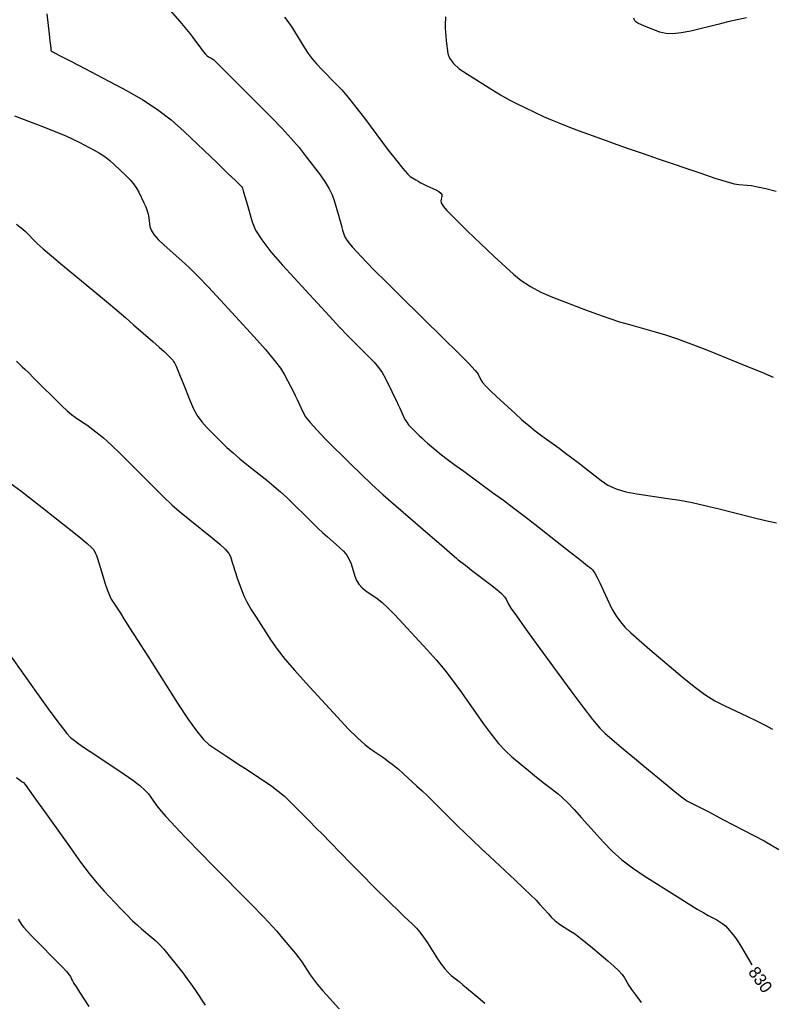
# Model space of a CAD drawing. Extents: x 2082232 to 2083549, y 592624 to 593832.
# Drawn here: x 2083337.6 to 2083381, y 592981.5 to 593038.1 of the extents above; entities that cross this region are included whole.
import ezdxf

# ---------------------------------------------------------------- set-up
doc = ezdxf.new("R2010")
doc.units = 0
doc.layers.add('DT_X_Contour_Major', color=7, linetype='Continuous')
doc.layers.add('DT_X_Contour_Minor', color=7, linetype='Continuous')

msp = doc.modelspace()

# ---------------------------------------------------------------- linework, layer by layer
at = {"layer": 'DT_X_Contour_Major'}
for points in [[(2083362.126, 593038.299), (2083362.114, 593037.828), (2083362.115, 593037.639), (2083362.126, 593037.425), (2083362.146, 593037.187), (2083362.177, 593036.924), (2083362.272, 593036.19), (2083362.368, 593035.908), (2083362.588, 593035.614), (2083362.93, 593035.306), (2083363.396, 593034.985), (2083364.8, 593034.112), (2083365.314, 593033.801), (2083365.802, 593033.523), (2083366.265, 593033.277), (2083366.703, 593033.065), (2083367.836, 593032.541), (2083368.281, 593032.343), (2083368.765, 593032.141), (2083369.289, 593031.936), (2083369.852, 593031.727), (2083371.405, 593031.167), (2083372.03, 593030.943), (2083372.739, 593030.694), (2083373.531, 593030.419), (2083374.408, 593030.117), (2083376.859, 593029.279), (2083377.685, 593029.002), (2083378.328, 593028.802), (2083378.786, 593028.677), (2083379.061, 593028.629), (2083379.546, 593028.6), (2083379.787, 593028.57), (2083380.144, 593028.501), (2083380.617, 593028.394), (2083381.206, 593028.248)], [(2083337.372, 593026.343), (2083337.57, 593026.197), (2083337.748, 593026.054), (2083337.904, 593025.915), (2083338.038, 593025.778), (2083338.37, 593025.419), (2083338.566, 593025.228), (2083338.908, 593024.926), (2083339.394, 593024.511), (2083340.026, 593023.985), (2083341.902, 593022.432), (2083342.57, 593021.877), (2083343.165, 593021.377), (2083343.688, 593020.931), (2083344.138, 593020.54), (2083345.241, 593019.572), (2083345.61, 593019.246), (2083345.89, 593018.995), (2083346.081, 593018.819), (2083346.183, 593018.719), (2083346.336, 593018.551), (2083346.39, 593018.489), (2083346.437, 593018.428), (2083346.477, 593018.37), (2083346.51, 593018.312), (2083346.59, 593018.161), (2083346.636, 593018.059), (2083346.716, 593017.867), (2083346.829, 593017.583), (2083346.976, 593017.209), (2083347.412, 593016.09), (2083347.594, 593015.684), (2083347.813, 593015.304), (2083348.069, 593014.95), (2083348.363, 593014.623), (2083349.195, 593013.786), (2083349.521, 593013.469), (2083349.877, 593013.145), (2083350.261, 593012.815), (2083350.675, 593012.478), (2083351.817, 593011.57), (2083352.231, 593011.233), (2083352.619, 593010.9), (2083352.979, 593010.573), (2083353.312, 593010.25), (2083354.165, 593009.398), (2083354.477, 593009.09), (2083354.774, 593008.807), (2083355.055, 593008.547), (2083355.32, 593008.313), (2083356.007, 593007.719), (2083356.243, 593007.491), (2083356.434, 593007.253), (2083356.58, 593007.005), (2083356.682, 593006.748), (2083356.896, 593006.047), (2083356.996, 593005.796), (2083357.136, 593005.57), (2083357.318, 593005.368), (2083357.539, 593005.191), (2083358.184, 593004.75), (2083358.46, 593004.535), (2083358.805, 593004.22), (2083359.218, 593003.806), (2083359.7, 593003.292), (2083361.077, 593001.789), (2083361.588, 593001.213), (2083362.087, 593000.61), (2083362.575, 592999.981), (2083363.052, 592999.325), (2083364.308, 592997.542), (2083364.765, 592996.92), (2083365.195, 592996.391), (2083365.596, 592995.956), (2083365.971, 592995.613), (2083366.931, 592994.824), (2083367.273, 592994.545), (2083367.577, 592994.3), (2083367.843, 592994.088), (2083368.071, 592993.911), (2083368.63, 592993.482), (2083368.872, 592993.275), (2083369.18, 592992.977), (2083369.552, 592992.587), (2083369.99, 592992.105), (2083371.243, 592990.699), (2083371.744, 592990.182), (2083372.304, 592989.685), (2083372.924, 592989.208), (2083373.604, 592988.751), (2083375.497, 592987.56), (2083376.141, 592987.157), (2083376.655, 592986.841), (2083377.039, 592986.612), (2083377.292, 592986.47), (2083377.793, 592986.209), (2083377.972, 592986.105), (2083378.135, 592985.991), (2083378.282, 592985.866), (2083378.411, 592985.729), (2083378.735, 592985.351), (2083378.87, 592985.177), (2083379.031, 592984.94), (2083379.22, 592984.638), (2083379.435, 592984.272), (2083379.804, 592983.631)], [(2083337.47, 592986.262), (2083337.568, 592986.097), (2083337.705, 592985.89), (2083337.8, 592985.772), (2083337.98, 592985.574), (2083338.247, 592985.294), (2083338.6, 592984.934), (2083339.656, 592983.866), (2083340.006, 592983.508), (2083340.262, 592983.236), (2083340.426, 592983.048), (2083340.496, 592982.946), (2083340.559, 592982.787), (2083340.605, 592982.696), (2083340.696, 592982.543), (2083340.831, 592982.327), (2083341.012, 592982.048), (2083341.554, 592981.222)]]:
    msp.add_lwpolyline(points, dxfattribs=at)
at = {"layer": 'DT_X_Contour_Minor'}
for points in [[(2083346.254, 593038.669), (2083346.799, 593038.035), (2083347, 593037.798), (2083347.191, 593037.565), (2083347.374, 593037.335), (2083347.547, 593037.109), (2083347.999, 593036.509), (2083348.155, 593036.308), (2083348.282, 593036.156), (2083348.381, 593036.054), (2083348.451, 593036), (2083348.602, 593035.921), (2083348.657, 593035.89), (2083348.709, 593035.856), (2083348.757, 593035.819), (2083348.801, 593035.779), (2083348.916, 593035.669), (2083349.036, 593035.55), (2083349.311, 593035.276), (2083349.74, 593034.845), (2083350.324, 593034.259), (2083352.086, 593032.488), (2083352.704, 593031.854), (2083353.236, 593031.28), (2083353.683, 593030.765), (2083354.044, 593030.311), (2083354.893, 593029.18), (2083355.183, 593028.769), (2083355.416, 593028.386), (2083355.592, 593028.03), (2083355.711, 593027.701), (2083355.952, 593026.861), (2083356.035, 593026.571), (2083356.104, 593026.332), (2083356.158, 593026.143), (2083356.198, 593026.005), (2083356.285, 593025.703), (2083356.338, 593025.577), (2083356.433, 593025.425), (2083356.57, 593025.247), (2083356.748, 593025.042), (2083357.279, 593024.462), (2083357.57, 593024.157), (2083358.044, 593023.678), (2083358.701, 593023.024), (2083359.542, 593022.195), (2083362.027, 593019.753), (2083362.85, 593018.937), (2083363.455, 593018.32), (2083363.841, 593017.902), (2083364.01, 593017.684), (2083364.168, 593017.368), (2083364.27, 593017.219), (2083364.456, 593017.007), (2083364.728, 593016.732), (2083365.085, 593016.395), (2083366.149, 593015.413), (2083366.545, 593015.058), (2083366.934, 593014.726), (2083367.316, 593014.419), (2083367.692, 593014.136), (2083368.685, 593013.415), (2083369.056, 593013.143), (2083369.423, 593012.868), (2083369.788, 593012.59), (2083370.149, 593012.309), (2083371.107, 593011.555), (2083371.506, 593011.295), (2083371.983, 593011.081), (2083372.539, 593010.913), (2083373.174, 593010.791), (2083374.971, 593010.525), (2083375.656, 593010.414), (2083376.364, 593010.28), (2083377.094, 593010.123), (2083377.847, 593009.943), (2083379.884, 593009.432), (2083380.605, 593009.258), (2083381.241, 593009.122)], [(2083339.136, 593038.467), (2083339.262, 593037.307), (2083339.304, 593036.925), (2083339.335, 593036.648), (2083339.354, 593036.477), (2083339.362, 593036.411), (2083339.367, 593036.375), (2083339.37, 593036.363), (2083339.374, 593036.352), (2083339.378, 593036.343), (2083339.384, 593036.335), (2083339.402, 593036.316), (2083339.408, 593036.309), (2083339.416, 593036.303), (2083339.424, 593036.298), (2083339.433, 593036.294), (2083339.457, 593036.285), (2083339.58, 593036.222), (2083339.931, 593036.039), (2083340.51, 593035.736), (2083341.317, 593035.315), (2083343.772, 593034.03), (2083344.667, 593033.523), (2083345.51, 593032.965), (2083346.303, 593032.357), (2083347.044, 593031.697), (2083348.952, 593029.871), (2083349.579, 593029.271), (2083350.026, 593028.842), (2083350.387, 593028.497), (2083350.391, 593028.493), (2083350.392, 593028.492), (2083350.393, 593028.491), (2083350.394, 593028.489), (2083350.397, 593028.486), (2083350.398, 593028.485), (2083350.398, 593028.484), (2083350.399, 593028.483), (2083350.399, 593028.482), (2083350.415, 593028.426), (2083350.462, 593028.265), (2083350.539, 593027.998), (2083350.647, 593027.624), (2083350.976, 593026.483), (2083351.178, 593026.006), (2083351.538, 593025.43), (2083352.055, 593024.755), (2083352.73, 593023.982), (2083354.739, 593021.786), (2083355.437, 593021.027), (2083356.026, 593020.397), (2083356.506, 593019.894), (2083356.876, 593019.52), (2083357.716, 593018.695), (2083358.01, 593018.387), (2083358.263, 593018.081), (2083358.474, 593017.779), (2083358.644, 593017.481), (2083359.041, 593016.687), (2083359.181, 593016.405), (2083359.304, 593016.152), (2083359.409, 593015.928), (2083359.497, 593015.734), (2083359.709, 593015.256), (2083359.795, 593015.083), (2083359.894, 593014.922), (2083360.005, 593014.773), (2083360.129, 593014.637), (2083360.476, 593014.29), (2083360.613, 593014.156), (2083360.761, 593014.017), (2083360.922, 593013.871), (2083361.096, 593013.719), (2083361.574, 593013.305), (2083361.809, 593013.113), (2083362.156, 593012.846), (2083362.614, 593012.503), (2083363.184, 593012.087), (2083364.852, 593010.875), (2083365.473, 593010.419), (2083366.085, 593009.962), (2083366.687, 593009.502), (2083367.28, 593009.041), (2083368.85, 593007.807), (2083369.378, 593007.392), (2083369.784, 593007.073), (2083370.07, 593006.85), (2083370.234, 593006.722), (2083370.511, 593006.51), (2083370.622, 593006.396), (2083370.746, 593006.216), (2083370.884, 593005.968), (2083371.036, 593005.654), (2083371.458, 593004.726), (2083371.611, 593004.402), (2083371.753, 593004.126), (2083371.883, 593003.898), (2083372.002, 593003.719), (2083372.303, 593003.306), (2083372.49, 593003.096), (2083372.823, 593002.776), (2083373.303, 593002.347), (2083373.93, 593001.808), (2083375.798, 593000.224), (2083376.474, 592999.676), (2083377.101, 592999.217), (2083377.679, 592998.849), (2083378.208, 592998.572), (2083379.553, 592997.952), (2083380.051, 592997.714), (2083380.537, 592997.466), (2083381.01, 592997.208)], [(2083352.847, 593038.277), (2083352.98, 593038.11), (2083353.13, 593037.901), (2083353.298, 593037.649), (2083353.482, 593037.354), (2083353.997, 593036.511), (2083354.204, 593036.195), (2083354.439, 593035.883), (2083354.703, 593035.572), (2083354.994, 593035.263), (2083355.81, 593034.444), (2083356.142, 593034.089), (2083356.527, 593033.639), (2083356.964, 593033.094), (2083357.454, 593032.453), (2083358.83, 593030.619), (2083359.297, 593030.008), (2083359.665, 593029.55), (2083359.934, 593029.245), (2083360.104, 593029.093), (2083360.426, 593028.893), (2083360.556, 593028.816), (2083360.704, 593028.736), (2083360.871, 593028.651), (2083361.057, 593028.563), (2083361.576, 593028.323), (2083361.744, 593028.232), (2083361.858, 593028.14), (2083361.917, 593028.046), (2083361.922, 593027.95), (2083361.863, 593027.693), (2083361.887, 593027.566), (2083362.003, 593027.379), (2083362.21, 593027.131), (2083362.51, 593026.823), (2083363.432, 593025.922), (2083363.786, 593025.578), (2083364.157, 593025.223), (2083364.545, 593024.857), (2083364.95, 593024.479), (2083366.053, 593023.458), (2083366.504, 593023.088), (2083367.03, 593022.745), (2083367.631, 593022.429), (2083368.307, 593022.14), (2083370.211, 593021.404), (2083370.905, 593021.143), (2083371.559, 593020.913), (2083372.174, 593020.714), (2083372.749, 593020.546), (2083374.23, 593020.138), (2083374.829, 593019.959), (2083375.515, 593019.727), (2083376.288, 593019.443), (2083377.149, 593019.106), (2083379.56, 593018.137), (2083380.38, 593017.8), (2083381.034, 593017.514)], [(2083379.495, 593038.251), (2083378.973, 593038.134), (2083378.425, 593038.006), (2083377.852, 593037.867), (2083376.289, 593037.482), (2083375.738, 593037.37), (2083375.258, 593037.322), (2083374.849, 593037.34), (2083374.511, 593037.422), (2083373.704, 593037.729), (2083373.437, 593037.837), (2083373.24, 593037.93), (2083373.113, 593038.009), (2083373.057, 593038.074), (2083373.001, 593038.226)], [(2083337.257, 593032.599), (2083339.023, 593031.916), (2083339.643, 593031.671), (2083340.178, 593031.448), (2083340.629, 593031.246), (2083340.996, 593031.065), (2083341.861, 593030.612), (2083342.177, 593030.434), (2083342.475, 593030.237), (2083342.755, 593030.021), (2083343.017, 593029.788), (2083343.692, 593029.142), (2083343.928, 593028.901), (2083344.129, 593028.661), (2083344.296, 593028.424), (2083344.428, 593028.189), (2083344.734, 593027.565), (2083344.837, 593027.336), (2083344.918, 593027.118), (2083344.976, 593026.91), (2083345.011, 593026.713), (2083345.075, 593026.201), (2083345.144, 593025.99), (2083345.304, 593025.743), (2083345.554, 593025.46), (2083345.894, 593025.139), (2083346.923, 593024.236), (2083347.351, 593023.84), (2083347.864, 593023.33), (2083348.463, 593022.704), (2083349.147, 593021.964), (2083351.084, 593019.838), (2083351.738, 593019.106), (2083352.245, 593018.505), (2083352.608, 593018.035), (2083352.824, 593017.696), (2083353.208, 593016.968), (2083353.345, 593016.703), (2083353.468, 593016.456), (2083353.578, 593016.227), (2083353.675, 593016.015), (2083353.915, 593015.475), (2083354.062, 593015.228), (2083354.325, 593014.895), (2083354.704, 593014.474), (2083355.198, 593013.966), (2083356.668, 593012.496), (2083357.244, 593011.933), (2083357.868, 593011.347), (2083358.54, 593010.738), (2083359.261, 593010.105), (2083361.248, 593008.388), (2083361.9, 593007.824), (2083362.366, 593007.42), (2083362.646, 593007.176), (2083362.74, 593007.092), (2083362.743, 593007.083), (2083362.745, 593007.079), (2083362.751, 593007.074), (2083362.759, 593007.067), (2083362.771, 593007.059), (2083362.805, 593007.035), (2083362.867, 593006.989), (2083363.027, 593006.866), (2083363.286, 593006.668), (2083363.643, 593006.394), (2083364.728, 593005.562), (2083365.089, 593005.275), (2083365.362, 593005.039), (2083365.546, 593004.853), (2083365.641, 593004.718), (2083365.774, 593004.424), (2083365.912, 593004.2), (2083366.224, 593003.747), (2083366.71, 593003.064), (2083367.371, 593002.153), (2083369.365, 592999.419), (2083370.05, 592998.496), (2083370.609, 592997.779), (2083371.04, 592997.266), (2083371.346, 592996.958), (2083371.992, 592996.41), (2083372.27, 592996.176), (2083372.618, 592995.886), (2083373.037, 592995.539), (2083373.526, 592995.135), (2083374.927, 592993.982), (2083375.393, 592993.6), (2083375.744, 592993.32), (2083375.977, 592993.142), (2083376.095, 592993.065), (2083376.252, 592992.994), (2083376.414, 592992.913), (2083376.784, 592992.723), (2083377.361, 592992.423), (2083378.146, 592992.014), (2083380.513, 592990.778), (2083381.37, 592990.279)], [(2083337.381, 593018.446), (2083337.713, 593018.122), (2083337.867, 593017.97), (2083338.081, 593017.759), (2083338.355, 593017.487), (2083338.688, 593017.155), (2083339.658, 593016.19), (2083339.999, 593015.858), (2083340.295, 593015.585), (2083340.547, 593015.372), (2083340.754, 593015.218), (2083341.246, 593014.886), (2083341.428, 593014.761), (2083341.606, 593014.633), (2083341.779, 593014.504), (2083341.948, 593014.372), (2083342.391, 593014.019), (2083342.606, 593013.834), (2083342.916, 593013.543), (2083343.323, 593013.147), (2083343.826, 593012.645), (2083345.297, 593011.166), (2083345.84, 593010.632), (2083346.368, 593010.14), (2083346.879, 593009.69), (2083347.374, 593009.282), (2083348.674, 593008.248), (2083349.106, 593007.891), (2083349.427, 593007.592), (2083349.636, 593007.353), (2083349.734, 593007.173), (2083349.847, 593006.772), (2083349.896, 593006.607), (2083349.958, 593006.412), (2083350.032, 593006.186), (2083350.12, 593005.931), (2083350.372, 593005.21), (2083350.494, 593004.911), (2083350.674, 593004.556), (2083350.91, 593004.145), (2083351.203, 593003.677), (2083352.061, 593002.354), (2083352.428, 593001.828), (2083352.885, 593001.241), (2083353.432, 593000.592), (2083354.07, 592999.883), (2083355.892, 592997.909), (2083356.525, 592997.238), (2083357.057, 592996.706), (2083357.489, 592996.311), (2083357.82, 592996.055), (2083358.567, 592995.556), (2083358.849, 592995.359), (2083359.133, 592995.142), (2083359.419, 592994.904), (2083359.708, 592994.647), (2083360.48, 592993.935), (2083360.782, 592993.653), (2083361.107, 592993.344), (2083361.455, 592993.006), (2083361.827, 592992.64), (2083362.851, 592991.627), (2083363.254, 592991.231), (2083363.696, 592990.805), (2083364.178, 592990.348), (2083364.698, 592989.861), (2083366.139, 592988.519), (2083366.634, 592988.053), (2083367.04, 592987.662), (2083367.357, 592987.345), (2083367.585, 592987.103), (2083368.072, 592986.556), (2083368.257, 592986.361), (2083368.444, 592986.187), (2083368.635, 592986.033), (2083368.829, 592985.9), (2083369.35, 592985.572), (2083369.569, 592985.425), (2083369.833, 592985.229), (2083370.143, 592984.985), (2083370.499, 592984.693), (2083371.508, 592983.85), (2083371.851, 592983.552), (2083372.124, 592983.291), (2083372.326, 592983.067), (2083372.458, 592982.879), (2083372.717, 592982.429), (2083372.86, 592982.208), (2083373.098, 592981.885), (2083373.43, 592981.458)], [(2083336.985, 593011.416), (2083337.619, 593010.96), (2083338.247, 593010.49), (2083338.868, 593010.005), (2083340.517, 593008.693), (2083341.063, 593008.252), (2083341.464, 593007.915), (2083341.721, 593007.682), (2083341.833, 593007.551), (2083341.939, 593007.342), (2083341.986, 593007.231), (2083342.05, 593007.054), (2083342.128, 593006.813), (2083342.223, 593006.505), (2083342.495, 593005.598), (2083342.602, 593005.274), (2083342.72, 593004.979), (2083342.848, 593004.716), (2083342.987, 593004.482), (2083343.37, 593003.901), (2083343.577, 593003.583), (2083343.908, 593003.066), (2083344.366, 593002.349), (2083344.948, 593001.433), (2083346.669, 592998.724), (2083347.266, 592997.813), (2083347.767, 592997.112), (2083348.172, 592996.62), (2083348.48, 592996.339), (2083349.174, 592995.868), (2083349.456, 592995.679), (2083349.779, 592995.464), (2083350.144, 592995.223), (2083350.551, 592994.957), (2083351.693, 592994.214), (2083352.105, 592993.931), (2083352.487, 592993.642), (2083352.839, 592993.345), (2083353.159, 592993.041), (2083353.973, 592992.221), (2083354.296, 592991.895), (2083354.655, 592991.531), (2083355.049, 592991.13), (2083355.478, 592990.691), (2083356.671, 592989.47), (2083357.096, 592989.037), (2083357.475, 592988.652), (2083357.808, 592988.316), (2083358.096, 592988.03), (2083358.802, 592987.33), (2083359.059, 592987.078), (2083359.298, 592986.845), (2083359.521, 592986.632), (2083359.726, 592986.438), (2083360.252, 592985.949), (2083360.452, 592985.745), (2083360.658, 592985.501), (2083360.87, 592985.217), (2083361.089, 592984.892), (2083361.678, 592983.973), (2083361.893, 592983.654), (2083362.095, 592983.388), (2083362.285, 592983.174), (2083362.462, 592983.013), (2083362.917, 592982.651), (2083363.138, 592982.473), (2083363.46, 592982.208), (2083363.883, 592981.857), (2083364.407, 592981.419)], [(2083336.219, 593002.569), (2083338.535, 592999.334), (2083339.309, 592998.262), (2083339.894, 592997.471), (2083340.29, 592996.961), (2083340.497, 592996.733), (2083340.798, 592996.499), (2083340.966, 592996.377), (2083341.243, 592996.185), (2083341.63, 592995.924), (2083342.126, 592995.594), (2083343.594, 592994.621), (2083344.094, 592994.276), (2083344.493, 592993.971), (2083344.79, 592993.705), (2083344.987, 592993.48), (2083345.376, 592992.932), (2083345.542, 592992.712), (2083345.748, 592992.462), (2083345.994, 592992.182), (2083346.28, 592991.872), (2083347.097, 592991.006), (2083347.415, 592990.672), (2083347.758, 592990.316), (2083348.125, 592989.941), (2083348.516, 592989.545), (2083349.591, 592988.462), (2083349.977, 592988.072), (2083350.329, 592987.716), (2083350.647, 592987.394), (2083350.93, 592987.104), (2083351.641, 592986.377), (2083351.903, 592986.104), (2083352.156, 592985.83), (2083352.401, 592985.556), (2083352.637, 592985.28), (2083353.256, 592984.545), (2083353.475, 592984.278), (2083353.668, 592984.03), (2083353.836, 592983.8), (2083353.978, 592983.588), (2083354.322, 592983.046), (2083354.49, 592982.808), (2083354.735, 592982.5), (2083355.058, 592982.121), (2083355.458, 592981.672), (2083356.629, 592980.382)], [(2083337.381, 592994.43), (2083337.606, 592994.257), (2083337.7, 592994.186), (2083337.777, 592994.135), (2083337.875, 592994.017), (2083338.109, 592993.7), (2083338.48, 592993.186), (2083338.988, 592992.473), (2083340.525, 592990.309), (2083341.076, 592989.55), (2083341.575, 592988.895), (2083342.023, 592988.345), (2083342.419, 592987.899), (2083343.408, 592986.851), (2083343.76, 592986.484), (2083344.076, 592986.169), (2083344.354, 592985.906), (2083344.596, 592985.694), (2083345.191, 592985.2), (2083345.416, 592985), (2083345.644, 592984.774), (2083345.875, 592984.52), (2083346.11, 592984.239), (2083346.739, 592983.452), (2083346.974, 592983.152), (2083347.207, 592982.842), (2083347.438, 592982.522), (2083347.667, 592982.192), (2083348.274, 592981.298)]]:
    msp.add_lwpolyline(points, dxfattribs=at)

# ---------------------------------------------------------------- texts
at = {"layer": 'DT_X_Contour_Major'}
msp.add_text('830', height=0.7, rotation=305.7544, dxfattribs=at).set_placement((2083379.566, 592983.198))

doc.saveas('drawing.dxf')
